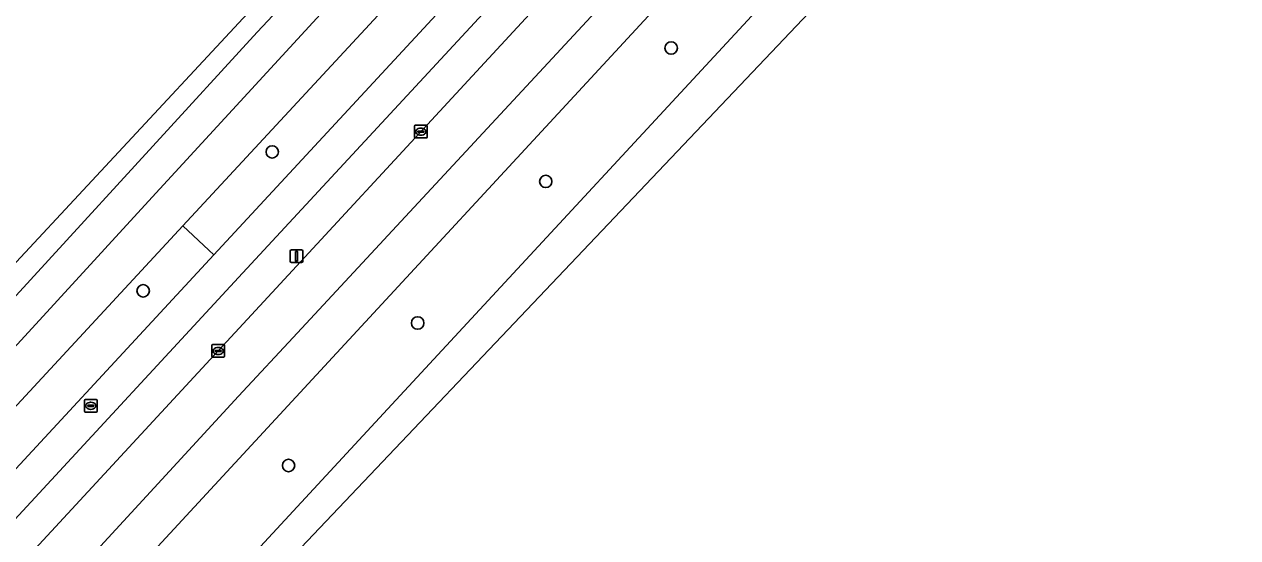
# Model space of a CAD drawing. Extents: x 159039 to 160102, y 381214 to 382524.
# Drawn here: x 159728.9 to 159824.6, y 381784.7 to 381825.3 of the extents above; entities that cross this region are included whole.
import ezdxf

# ---------------------------------------------------------------- set-up
doc = ezdxf.new("R2010")
doc.units = 0
for name, color, linetype in [('IMGEO_Berm_groen', 7, 'Continuous'), ('IMGEO_Boom', 7, 'Continuous'), ('IMGEO_Fietspad_gesloten', 7, 'Continuous'), ('IMGEO_Groenvoorziening', 7, 'Continuous'), ('IMGEO_Haag', 7, 'Continuous'), ('IMGEO_Kolk', 7, 'Continuous'), ('IMGEO_Lichtmast', 7, 'Continuous'), ('IMGEO_Rijbaan_regionaal_gesloten', 7, 'Continuous'), ('IMGEO_Rioolput', 7, 'Continuous'), ('IMGEO_Voetpad_open', 7, 'Continuous')]:
    doc.layers.add(name, color=color, linetype=linetype)

msp = doc.modelspace()

# ---------------------------------------------------------------- linework, layer by layer
at = {"layer": 'IMGEO_Berm_groen'}
for points in [[(159791.475, 381858.62), (159802.783, 381871.052), (159813.565, 381883.06), (159821.782, 381892.503), (159832.075, 381904.754), (159832.541, 381905.347), (159831.021, 381906.84), (159824.117, 381899.316), (159808.554, 381882.29), (159763.442, 381833.24), (159741.363, 381809.364), (159743.413, 381807.446), (159743.819, 381807.067)], [(159743.819, 381807.067), (159743.413, 381807.446), (159741.363, 381809.364), (159686.466, 381750), (159607.381, 381664.479), (159603.212, 381659.994), (159603.743, 381659.401), (159605.021, 381658.14), (159617.523, 381670.775), (159624.348, 381677.828)]]:
    msp.add_lwpolyline(points, close=True, dxfattribs=at)
for points in [[(159834.614, 381904.005), (159830.877, 381899.559), (159825.133, 381893.111), (159816.536, 381882.828), (159805.539, 381870.374), (159790.971, 381854.296), (159776.532, 381838.557), (159767.026, 381828.298), (159745.746, 381805.265), (159694.686, 381750), (159626.019, 381676.247), (159619.167, 381669.166), (159607.377, 381657.444), (159608.375, 381656.525), (159608.957, 381657.159), (159609.675, 381657.749)], [(159841.852, 381897.063), (159823.914, 381875.971), (159819.971, 381871.423), (159815.888, 381866.888), (159752.856, 381798.613), (159599.558, 381632.564), (159592.645, 381625.218), (159589.007, 381621.449), (159578.07, 381610.115), (159553.466, 381585.359)], [(159743.207, 381798.451), (159747.758, 381803.382), (159810.949, 381871.845)], [(159757.203, 381794.546), (159791.175, 381831.318)], [(159626.106, 381671.356), (159627.477, 381673.139), (159743.207, 381798.451)], [(159559.945, 381579.013), (159560.056, 381579.137), (159585.926, 381608.237), (159593.339, 381616.569), (159599.599, 381623.605), (159617.338, 381643.288), (159670.38, 381700.568), (159757.203, 381794.546)]]:
    msp.add_lwpolyline(points, dxfattribs=at)
at = {"layer": 'IMGEO_Boom'}
for centre in [(159779.879, 381823.399), (159748.411, 381815.193), (159769.987, 381812.863), (159738.234, 381804.221), (159759.888, 381801.681), (159749.701, 381790.426)]:
    msp.add_circle(centre, 0.489, dxfattribs=at)
at = {"layer": 'IMGEO_Fietspad_gesloten'}
for points in [[(159835.156, 381908.672), (159832.541, 381905.347), (159832.075, 381904.754), (159821.782, 381892.503), (159813.565, 381883.06), (159802.783, 381871.052), (159791.475, 381858.62), (159743.819, 381807.067), (159624.348, 381677.828), (159617.523, 381670.775), (159605.021, 381658.14), (159590.872, 381642.92)], [(159591.191, 381640.013), (159607.377, 381657.444), (159619.167, 381669.166), (159626.019, 381676.247), (159694.686, 381750), (159745.746, 381805.265), (159767.026, 381828.298), (159776.532, 381838.557), (159790.971, 381854.296), (159805.539, 381870.374), (159816.536, 381882.828), (159825.133, 381893.111), (159830.877, 381899.559), (159834.614, 381904.005), (159837.348, 381907.14)]]:
    msp.add_lwpolyline(points, dxfattribs=at)
at = {"layer": 'IMGEO_Groenvoorziening'}
for points in [[(159756.286, 381836.745), (159748.755, 381843.858), (159747.445, 381845.099), (159738.679, 381853.069), (159729.979, 381843.783), (159737.127, 381837.54), (159731.122, 381830.768), (159730.253, 381829.816), (159724.271, 381823.264), (159721.08, 381826.099), (159712.089, 381816.404), (159725.75, 381803.842)], [(159747.212, 381824.661), (159758.78, 381836.965), (159749.97, 381845.165), (159749.674, 381844.847), (159749.368, 381844.517), (159749.061, 381844.188), (159748.755, 381843.858), (159756.286, 381836.745), (159725.75, 381803.842), (159724.701, 381802.815), (159721.464, 381799.32), (159717.356, 381794.846), (159714.138, 381791.361), (159713.285, 381790.346), (159712.892, 381789.913), (159713.206, 381789.624), (159713.536, 381789.319), (159713.867, 381789.013), (159714.271, 381788.64)], [(159760.657, 381835.297), (159758.78, 381836.965), (159747.212, 381824.661), (159714.271, 381788.64), (159716.237, 381786.825), (159738.955, 381811.616)]]:
    msp.add_lwpolyline(points, close=True, dxfattribs=at)
at = {"layer": 'IMGEO_Haag'}
msp.add_lwpolyline([(159747.212, 381824.661), (159758.78, 381836.965), (159749.97, 381845.165), (159749.674, 381844.847), (159749.368, 381844.517), (159749.061, 381844.188), (159748.755, 381843.858), (159756.286, 381836.745), (159725.75, 381803.842), (159724.701, 381802.815), (159721.464, 381799.32), (159717.356, 381794.846), (159714.138, 381791.361), (159713.285, 381790.346), (159712.892, 381789.913), (159713.206, 381789.624), (159713.536, 381789.319), (159713.867, 381789.013), (159714.271, 381788.64)], close=True, dxfattribs=at)
at = {"layer": 'IMGEO_Kolk'}
for p, q in [((159759.637, 381816.368), (159759.637, 381817.22)), ((159759.712, 381817.294), (159760.564, 381817.294)), ((159760.125, 381817.074), (159760.15, 381817.074)), ((159760.638, 381817.22), (159760.638, 381816.368)), ((159760.564, 381816.294), (159759.712, 381816.294)), ((159759.896, 381816.788), (159759.896, 381816.8)), ((159760.334, 381816.751), (159759.936, 381816.751)), ((159759.939, 381816.837), (159760.337, 381816.837)), ((159760.148, 381816.514), (159760.123, 381816.514)), ((159760.38, 381816.8), (159760.38, 381816.788)), ((159743.652, 381799.049), (159743.652, 381799.901)), ((159743.727, 381799.975), (159744.579, 381799.975)), ((159744.14, 381799.755), (159744.165, 381799.755)), ((159744.653, 381799.901), (159744.653, 381799.049)), ((159744.579, 381798.975), (159743.727, 381798.975)), ((159743.911, 381799.469), (159743.911, 381799.481)), ((159744.349, 381799.432), (159743.951, 381799.432)), ((159743.954, 381799.518), (159744.352, 381799.518)), ((159744.163, 381799.195), (159744.138, 381799.195)), ((159744.395, 381799.481), (159744.395, 381799.469))]:
    msp.add_line(p, q, dxfattribs=at)
for points in [[(159759.637, 381816.368), (159759.637, 381817.22)], [(159759.712, 381817.294), (159760.564, 381817.294)], [(159760.638, 381817.22), (159760.638, 381816.368)], [(159760.564, 381816.294), (159759.712, 381816.294)], [(159743.652, 381799.049), (159743.652, 381799.901)], [(159743.727, 381799.975), (159744.579, 381799.975)], [(159744.653, 381799.901), (159744.653, 381799.049)], [(159744.579, 381798.975), (159743.727, 381798.975)]]:
    msp.add_lwpolyline(points, dxfattribs=at)
for centre, radius, start, end in [((159759.714, 381817.218), 0.0765, 91.55205, 178.44795), ((159759.714, 381817.218), 0.0765, 91.55205, 178.44795), ((159760.562, 381817.218), 0.0765, 1.55205, 88.44795), ((159760.562, 381817.218), 0.0765, 1.55205, 88.44795), ((159759.714, 381816.37), 0.0765, 181.55205, 268.44795), ((159759.714, 381816.37), 0.0765, 181.55205, 268.44795), ((159759.936, 381816.797), 0.0403, 85.87752, 175.75265), ((159759.933, 381816.787), 0.0366, 178.93798, 274.71019), ((159760.337, 381816.794), 0.043, 264.86636, 352.45326), ((159760.341, 381816.799), 0.0386, 1.73085, 96.63898), ((159760.562, 381816.37), 0.0765, 271.55205, 358.44795), ((159760.562, 381816.37), 0.0765, 271.55205, 358.44795), ((159743.729, 381799.899), 0.0765, 91.55205, 178.44795), ((159743.729, 381799.899), 0.0765, 91.55205, 178.44795), ((159744.577, 381799.899), 0.0765, 1.55205, 88.44795), ((159744.577, 381799.899), 0.0765, 1.55205, 88.44795), ((159743.729, 381799.051), 0.0765, 181.55205, 268.44795), ((159743.729, 381799.051), 0.0765, 181.55205, 268.44795), ((159743.951, 381799.478), 0.0403, 85.87752, 175.75265), ((159743.948, 381799.468), 0.0366, 178.93798, 274.71019), ((159744.352, 381799.475), 0.043, 264.86636, 352.45326), ((159744.356, 381799.48), 0.0386, 1.73085, 96.63898), ((159744.577, 381799.051), 0.0765, 271.55205, 358.44795), ((159744.577, 381799.051), 0.0765, 271.55205, 358.44795)]:
    msp.add_arc(centre, radius, start, end, dxfattribs=at)
for centre, major_axis, ratio, start_param, end_param in [((159760.124, 381816.794), (-0.387, 0.002), 0.722429, 4.712389, 7.853982), ((159760.149, 381816.794), (-0.39, 0.002), 0.717154, 1.570796, 4.712389), ((159744.139, 381799.475), (-0.387, 0.002), 0.722429, 4.712389, 7.853982), ((159744.164, 381799.475), (-0.39, 0.002), 0.717154, 1.570796, 4.712389)]:
    msp.add_ellipse(centre, major_axis=major_axis, ratio=ratio, start_param=start_param, end_param=end_param, dxfattribs=at)
at = {"layer": 'IMGEO_Lichtmast'}
for p, q in [((159749.828, 381806.559), (159749.828, 381807.359)), ((159749.828, 381807.359), (159749.828, 381806.559)), ((159749.928, 381807.459), (159750.718, 381807.459)), ((159750.718, 381807.459), (159749.928, 381807.459)), ((159750.818, 381807.359), (159750.818, 381806.559)), ((159750.818, 381806.559), (159750.818, 381807.359)), ((159750.718, 381806.459), (159749.928, 381806.459)), ((159749.928, 381806.459), (159750.718, 381806.459))]:
    msp.add_line(p, q, dxfattribs=at)
msp.add_lwpolyline([(159750.248, 381807.334), (159750.398, 381807.334), (159750.398, 381806.584), (159750.248, 381806.584), (159750.248, 381807.334)], dxfattribs=at)
for centre, start, end in [((159749.928, 381807.359), 90, 180), ((159749.928, 381807.359), 90, 180), ((159750.718, 381807.359), 0, 90), ((159750.718, 381807.359), 360, 90), ((159749.928, 381806.559), 180, 270), ((159749.928, 381806.559), 180, 270), ((159750.718, 381806.559), 270, 0), ((159750.718, 381806.559), 270, 0)]:
    msp.add_arc(centre, 0.1, start, end, dxfattribs=at)
at = {"layer": 'IMGEO_Rijbaan_regionaal_gesloten'}
msp.add_lwpolyline([(159578.07, 381610.115), (159589.007, 381621.449), (159592.645, 381625.218), (159599.558, 381632.564), (159752.856, 381798.613), (159815.888, 381866.888), (159819.971, 381871.423), (159823.914, 381875.971), (159841.852, 381897.063), (159839.399, 381899.421), (159826.472, 381884.273), (159785.146, 381838.389), (159750.398, 381800.912), (159745.744, 381795.892), (159710.343, 381757.399), (159678.405, 381722.986), (159648.315, 381690.343), (159630.229, 381670.866), (159600.138, 381638.3), (159586.667, 381624.085), (159574.896, 381611.663), (159550.989, 381587.747), (159553.466, 381585.359)], close=True, dxfattribs=at)
for points in [[(159648.315, 381690.343), (159678.405, 381722.986), (159710.343, 381757.399), (159745.744, 381795.892), (159750.398, 381800.912), (159785.146, 381838.389), (159826.472, 381884.273), (159839.399, 381899.421)], [(159810.949, 381871.845), (159747.758, 381803.382), (159743.207, 381798.451), (159627.477, 381673.139)], [(159791.175, 381831.318), (159757.203, 381794.546), (159670.38, 381700.568), (159617.338, 381643.288), (159599.599, 381623.605), (159593.339, 381616.569), (159585.926, 381608.237), (159560.056, 381579.137), (159559.945, 381579.013), (159561.472, 381577.6), (159571.505, 381588.644), (159709.596, 381740.644), (159814.994, 381851.76), (159819, 381856.018), (159822.889, 381860.084)]]:
    msp.add_lwpolyline(points, dxfattribs=at)
at = {"layer": 'IMGEO_Rioolput'}
for p, q in [((159733.601, 381794.716), (159733.601, 381795.568)), ((159733.676, 381795.642), (159734.528, 381795.642)), ((159733.86, 381795.136), (159733.86, 381795.148)), ((159734.298, 381795.099), (159733.9, 381795.099)), ((159733.903, 381795.185), (159734.301, 381795.185)), ((159734.112, 381794.862), (159734.087, 381794.862)), ((159734.089, 381795.422), (159734.114, 381795.422)), ((159734.344, 381795.148), (159734.344, 381795.136)), ((159734.602, 381795.568), (159734.602, 381794.716)), ((159734.528, 381794.642), (159733.676, 381794.642))]:
    msp.add_line(p, q, dxfattribs=at)
for points in [[(159733.601, 381794.716), (159733.601, 381795.568)], [(159733.676, 381795.642), (159734.528, 381795.642)], [(159734.602, 381795.568), (159734.602, 381794.716)], [(159734.528, 381794.642), (159733.676, 381794.642)]]:
    msp.add_lwpolyline(points, dxfattribs=at)
for centre, radius, start, end in [((159733.678, 381795.566), 0.0765, 91.55205, 178.44795), ((159733.678, 381795.566), 0.0765, 91.55205, 178.44795), ((159733.9, 381795.145), 0.0403, 85.87752, 175.75265), ((159733.897, 381795.135), 0.0366, 178.93798, 274.71019), ((159734.301, 381795.142), 0.043, 264.86636, 352.45326), ((159734.305, 381795.147), 0.0386, 1.73085, 96.63898), ((159734.526, 381795.566), 0.0765, 1.55205, 88.44795), ((159734.526, 381795.566), 0.0765, 1.55205, 88.44795), ((159733.678, 381794.718), 0.0765, 181.55205, 268.44795), ((159733.678, 381794.718), 0.0765, 181.55205, 268.44795), ((159734.526, 381794.718), 0.0765, 271.55205, 358.44795), ((159734.526, 381794.718), 0.0765, 271.55205, 358.44795)]:
    msp.add_arc(centre, radius, start, end, dxfattribs=at)
for centre, major_axis, ratio, start_param, end_param in [((159734.088, 381795.142), (-0.387, 0.002), 0.722429, 4.712389, 7.853982), ((159734.113, 381795.142), (-0.39, 0.002), 0.717154, 1.570796, 4.712389)]:
    msp.add_ellipse(centre, major_axis=major_axis, ratio=ratio, start_param=start_param, end_param=end_param, dxfattribs=at)
at = {"layer": 'IMGEO_Voetpad_open'}
for points in [[(159835.844, 381912.392), (159834.735, 381915.192), (159832.642, 381912.84), (159828.456, 381908.302), (159826.415, 381906.091), (159818.144, 381897.127), (159816.954, 381895.837), (159772.318, 381847.586), (159770.231, 381845.407), (159761.763, 381836.506), (159760.657, 381835.297), (159738.955, 381811.616), (159716.237, 381786.825), (159714.17, 381784.617), (159705.91, 381775.661), (159704.683, 381774.338), (159660.019, 381725.972), (159657.972, 381723.795), (159649.677, 381714.801), (159648.524, 381713.555), (159603.909, 381665.258)], [(159607.381, 381664.479), (159686.466, 381750), (159741.363, 381809.364), (159763.442, 381833.24)]]:
    msp.add_lwpolyline(points, dxfattribs=at)

doc.saveas('drawing.dxf')
